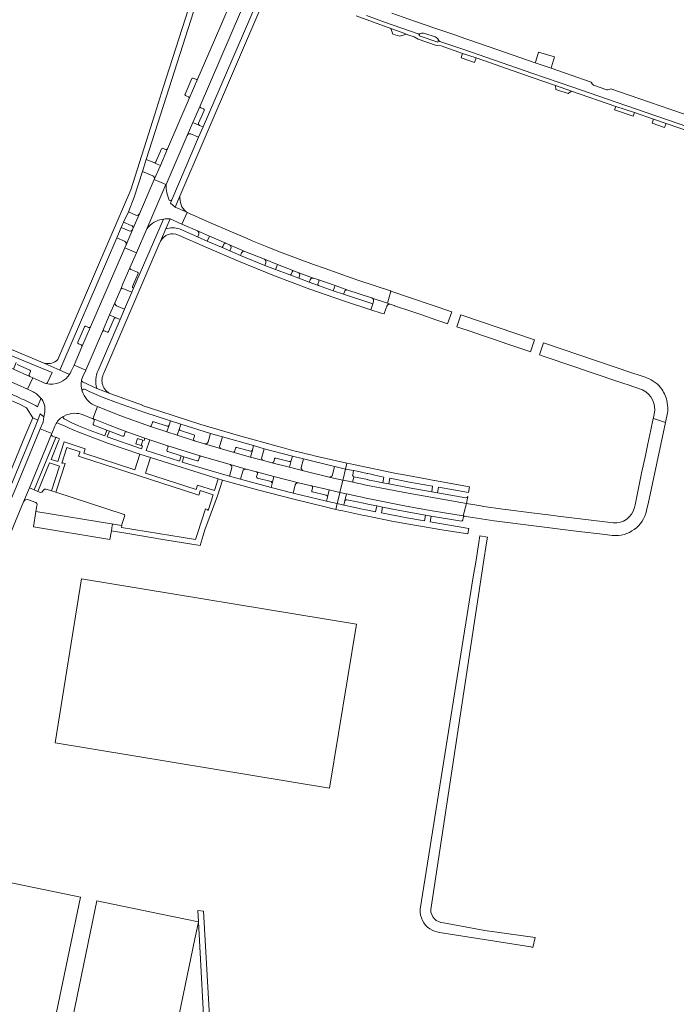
# Model space of a CAD drawing. Header units: metres. Extents: x 166325 to 190320, y 381923 to 404576.
# Tile 816 of 1056: x 176590 to 176824, y 397277 to 397628. Entities that reach past the tile are written whole.
import ezdxf

# ---------------------------------------------------------------- set-up
doc = ezdxf.new("R2010")
doc.units = ezdxf.units.M
for name, color, linetype, lineweight in [('B-WE-VH-VERHARDING_ASFALT-GV', 8, 'Continuous', 18), ('B-WE-VH-VERHARDING_BETONSTRAATSTEEN-GV', 8, 'Continuous', 18), ('B-WE-VH-VERHARDING_GESLOTEN-GV', 8, 'Continuous', 18), ('B-WE-VH-VERHARDING_HALFVERHARDING-GV', 8, 'Continuous', 18), ('B-WE-VH-VERHARDING_STRAATBAKSTEEN-GV', 8, 'Continuous', 18)]:
    doc.layers.add(name, color=color, linetype=linetype, lineweight=lineweight)

msp = doc.modelspace()

# ---------------------------------------------------------------- linework, layer by layer
at = {"layer": 'B-WE-VH-VERHARDING_ASFALT-GV', "flags": 128}
for points in [[(176749.014, 397621.469), (176744.778, 397622.933), (176738.015, 397625.252), (176730.655, 397627.791), (176722.611, 397630.605)], [(176713.532, 397629.762), (176720.044, 397627.382), (176726.171, 397625.253), (176731.998, 397623.191)], [(176732.663, 397623.213), (176732.834, 397623.305)], [(176734.341, 397623.351), (176738.066, 397622.099)], [(176739.222, 397621.104), (176739.248, 397621.049), (176739.309, 397620.917)], [(176794.085, 397605.421), (176793.781, 397606.014), (176779.45, 397610.959), (176773.827, 397612.905), (176760.423, 397617.547), (176749.795, 397621.214), (176749.014, 397621.469)], [(176799.374, 397603.278), (176794.634, 397604.909)], [(176851.765, 397585.507), (176851.44, 397586.16), (176840.719, 397589.85), (176833.003, 397592.508), (176821.791, 397596.385), (176814.887, 397598.729), (176807.358, 397601.331), (176800.81, 397603.581), (176800.126, 397603.303)]]:
    msp.add_lwpolyline(points, dxfattribs=at)
at = {"layer": 'B-WE-VH-VERHARDING_ASFALT-GV'}
for points in [[(176732.349, 397623.138, 0.0699316), (176732.663, 397623.213)], [(176732.834, 397623.305, -0.1698575), (176734.341, 397623.351)], [(176738.066, 397622.099, -0.2031714), (176739.222, 397621.104)], [(176739.309, 397620.917, 0.0847003), (176739.514, 397620.663)], [(176739.514, 397620.663, 0.089034), (176739.8, 397620.492)], [(176794.634, 397604.909, -0.1969745), (176794.085, 397605.421)], [(176800.126, 397603.303, -0.1794998), (176799.374, 397603.278)]]:
    msp.add_lwpolyline(points, format="xyb", dxfattribs=at)
at = {"layer": 'B-WE-VH-VERHARDING_BETONSTRAATSTEEN-GV', "flags": 128}
for points in [[(176651.227, 397607.241), (176648.835, 397601.715)], [(176650.321, 397600.108), (176653.414, 397607.277)], [(176652.672, 397606.998), (176651.727, 397607.43)], [(176649.04, 397601.213), (176649.496, 397601.01), (176650.026, 397600.774)], [(176655.625, 397595.919), (176655.631, 397596.229), (176655.406, 397596.431), (176654.448, 397596.836), (176654.141, 397597.127), (176654.167, 397597.575), (176651.564, 397591.568), (176653.924, 397590.575)], [(176653.656, 397591.341), (176655.625, 397595.919)], [(176655.25, 397590.017), (176653.924, 397590.575), (176651.564, 397591.568), (176649.574, 397586.977)], [(176650.893, 397587.492), (176653.666, 397586.299), (176655.25, 397590.017)], [(176640.391, 397582.168), (176638.413, 397577.578)], [(176640.015, 397576.27), (176642.586, 397582.23)], [(176641.862, 397581.976), (176641.36, 397582.194), (176640.92, 397582.385)], [(176640.015, 397576.27), (176638.853, 397576.769), (176637.702, 397577.263), (176634.969, 397578.436), (176633.605, 397574.15), (176637.321, 397572.524)], [(176637.702, 397577.263), (176638.853, 397576.769), (176640.015, 397576.27)], [(176637.842, 397571.232), (176640.015, 397576.27)], [(176631.251, 397558.543), (176628.588, 397559.695), (176626.816, 397556.086), (176629.641, 397554.894)], [(176630.193, 397553.629), (176632.573, 397559.05)], [(176628.86, 397552.904), (176626.015, 397554.147), (176624.45, 397550.454), (176627.268, 397549.226)], [(176627.783, 397547.955), (176630.085, 397553.355)], [(176657.546, 397551.046), (176653.218, 397552.942)], [(176653.694, 397551.647), (176653.291, 397550.795), (176656.724, 397549.224), (176657.546, 397551.046)], [(176657.546, 397551.046), (176656.724, 397549.224), (176661.819, 397547.123)], [(176663.362, 397548.498), (176657.546, 397551.046)], [(176662.309, 397547.32), (176662.695, 397548.193)], [(176670.198, 397545.603), (176664.708, 397547.92)], [(176665.162, 397546.665), (176664.815, 397545.839), (176668.6, 397544.166), (176668.96, 397545.047)], [(176681.763, 397540.972), (176677.134, 397542.785)], [(176629.155, 397539.712), (176626.682, 397533.991), (176625.87, 397532.113)], [(176631.91, 397538.184), (176629.533, 397539.181)], [(176677.641, 397541.545), (176677.271, 397540.637), (176681.075, 397539.21), (176681.763, 397540.972)], [(176681.763, 397540.972), (176681.075, 397539.21), (176686.183, 397537.22)], [(176687.678, 397538.655), (176681.763, 397540.972)], [(176630.102, 397533.093), (176632.113, 397537.679)], [(176686.679, 397537.442), (176687.013, 397538.328)], [(176694.722, 397536.072), (176689.067, 397538.119)], [(176689.694, 397536.845), (176689.388, 397536.018), (176693.164, 397534.612), (176693.497, 397535.467)], [(176696.441, 397533.492), (176701.64, 397531.537), (176702.349, 397533.432), (176696.207, 397535.571)], [(176626.607, 397532.384), (176629.788, 397531.044), (176630.374, 397532.435)], [(176696.521, 397534.86), (176696.229, 397533.969)], [(176706.946, 397531.831), (176702.349, 397533.432), (176701.64, 397531.537), (176705.376, 397530.301), (176705.701, 397531.212)], [(176722.078, 397526.756), (176721.02, 397527.114), (176715.552, 397528.971)], [(176623.88, 397527.51), (176621.89, 397522.92), (176624.136, 397521.967), (176624.255, 397521.917), (176625.657, 397521.322), (176627.235, 397524.944)], [(176627.235, 397524.944), (176624.4, 397526.206)], [(176715.791, 397526.854), (176715.149, 397524.773), (176718.81, 397523.628), (176719.882, 397523.293), (176719.94, 397523.487), (176720.471, 397525.065), (176720.85, 397526.127)], [(176716.081, 397527.795), (176715.791, 397526.854)], [(176624.136, 397521.967), (176621.89, 397522.92), (176619.325, 397517.002)], [(176621.525, 397517.044), (176623.512, 397521.644)], [(176612.939, 397518.685), (176610.555, 397513.18)], [(176612.013, 397511.552), (176615.138, 397518.72)], [(176614.43, 397518.468), (176613.444, 397518.895)], [(176620.073, 397517.267), (176621.012, 397516.845)], [(176610.752, 397512.669), (176611.712, 397512.236)], [(176588.581, 397505.939), (176587.596, 397503.611), (176593.471, 397501.021)], [(176593.474, 397503.219), (176588.89, 397505.216)], [(176593.219, 397501.781), (176593.649, 397502.705)], [(176622.108, 397483.503), (176616.119, 397485.835)], [(176616.434, 397485.106), (176616.049, 397484.129)], [(176616.264, 397483.632), (176620.918, 397481.812), (176621.863, 397481.449), (176626.547, 397479.699)], [(176628.076, 397481.271), (176622.108, 397483.503)], [(176636.183, 397483.217), (176642.345, 397481.23), (176643.11, 397483.593)], [(176637.199, 397484.582), (176636.873, 397483.587)], [(176642.427, 397483.242), (176637.668, 397484.819)], [(176646.806, 397482.397), (176646.033, 397480.04), (176652.222, 397478.044)], [(176601.21, 397480.396), (176593.284, 397461.308), (176595.027, 397460.53), (176602.761, 397479.212)], [(176636.51, 397472.05), (176632.649, 397473.25), (176630.868, 397467.745), (176612.746, 397473.618), (176613.24, 397475.171), (176605.665, 397477.616), (176603.421, 397470.625), (176601.015, 397471.402), (176603.799, 397478.218), (176604.037, 397478.802), (176602.817, 397479.327), (176602.761, 397479.212), (176595.027, 397460.53), (176596.278, 397459.972), (176600.477, 397470.169), (176604.061, 397468.999), (176601.202, 397460.164), (176602.704, 397459.679), (176603.196, 397461.198), (176606.011, 397469.893), (176605.134, 397470.181), (176605.091, 397470.047), (176604.9, 397470.109), (176606.693, 397475.64), (176611.366, 397474.126), (176611.323, 397473.994), (176610.842, 397472.509), (176611.831, 397472.188), (176611.85, 397472.246), (176652.726, 397459.058), (176652.699, 397458.973), (176653.688, 397458.651), (176654.174, 397460.149), (176654.213, 397460.27), (176658.888, 397458.764), (176657.106, 397453.234), (176656.916, 397453.295), (176656.962, 397453.438), (176656.074, 397453.724), (176653.266, 397445.01), (176653.212, 397445.027), (176652.501, 397442.804), (176626.141, 397447.145), (176626.248, 397447.777), (176626.125, 397447.837), (176623.337, 397448.301)], [(176602.761, 397479.212), (176601.536, 397479.682)], [(176627.042, 397479.934), (176627.378, 397480.911)], [(176651.96, 397480.202), (176647.197, 397481.71)], [(176651.888, 397478.739), (176652.209, 397479.733), (176652.174, 397480), (176651.96, 397480.202)], [(176662.142, 397479.445), (176657.912, 397480.682), (176657.039, 397477.666)], [(176661.222, 397476.425), (176662.142, 397479.445)], [(176642.707, 397475.662), (176642.374, 397474.686)], [(176654.63, 397472.556), (176642.383, 397476.392)], [(176655.811, 397476.936), (176661.88, 397475.169)], [(176672.844, 397474.717), (176672.596, 397474.386), (176672.149, 397474.331), (176667.334, 397475.676), (176667.045, 397475.651), (176666.862, 397475.416), (176666.576, 397474.419)], [(176677.005, 397475.203), (176673.282, 397476.419), (176672.844, 397474.717), (176672.213, 397472.264), (176676.855, 397470.972)], [(176622.862, 397447.851), (176622.537, 397445.879), (176629.07, 397444.804), (176636.033, 397443.656), (176641.613, 397442.717), (176654.249, 397440.681), (176655.285, 397444.293), (176655.864, 397446.311), (176660.423, 397458.416), (176662.239, 397464.053), (176660.689, 397464.534), (176659.334, 397460.264), (176653.302, 397462.215), (176652.804, 397460.66), (176634.711, 397466.502), (176636.51, 397472.05)], [(176642.643, 397474.206), (176647.417, 397472.694), (176648.428, 397472.368), (176653.158, 397470.902)], [(176653.617, 397471.174), (176653.935, 397472.187)], [(176665.911, 397474.017), (176672.213, 397472.264), (176672.844, 397474.717)], [(176676.179, 397472.237), (176677.005, 397475.203)], [(176686.041, 397470.647), (176681.209, 397471.883)], [(176691.06, 397471.556), (176687.128, 397472.538), (176686.718, 397470.997), (176686.079, 397468.601), (176691.078, 397467.334)], [(176665.514, 397468.386), (176664.686, 397465.487), (176668.655, 397464.371), (176669.437, 397467.229)], [(176670.653, 397467.951), (176664.874, 397469.584)], [(176679.815, 397470.189), (176686.079, 397468.601), (176686.718, 397470.997)], [(176680.738, 397471.611), (176680.456, 397470.544)], [(176690.284, 397468.542), (176691.06, 397471.556)], [(176702.126, 397468.908), (176701.45, 397465.885)], [(176706.048, 397467.97), (176702.715, 397468.767), (176702.126, 397468.908)], [(176680.551, 397465.267), (176674.29, 397466.958)], [(176674.679, 397466.267), (176674.382, 397465.253)], [(176674.667, 397464.771), (176679.504, 397463.487)], [(176689.316, 397463.073), (176680.551, 397465.267), (176679.891, 397462.815), (176679.513, 397461.413), (176687.436, 397459.421), (176688.165, 397462.346)], [(176679.891, 397462.815), (176680.551, 397465.267)], [(176700.251, 397465.103), (176701.764, 397464.766), (176705.112, 397464.021), (176705.195, 397464.365), (176706.048, 397467.97)], [(176749.051, 397457.699), (176743.694, 397458.667), (176738.879, 397459.47), (176736.847, 397459.836), (176728.787, 397461.256), (176721.503, 397462.634), (176719.437, 397463.064), (176716.554, 397463.656), (176715.195, 397463.935), (176714.632, 397464.051), (176714.077, 397464.166), (176714.011, 397464.18), (176710.251, 397464.96), (176709.069, 397465.205), (176708.736, 397463.59), (176708.667, 397463.255), (176710.251, 397462.92), (176712.648, 397462.413), (176712.856, 397462.369), (176714.011, 397462.132), (176714.077, 397462.118), (176715.195, 397461.888), (176716.554, 397461.609), (176719.033, 397461.1), (176728.422, 397459.324), (176736.506, 397457.9), (176749.273, 397455.631)], [(176596.904, 397459.687), (176596.278, 397459.972), (176595.027, 397460.53), (176593.284, 397461.308), (176591.226, 397456.331)], [(176700.199, 397460.518), (176693.948, 397461.935)], [(176694.339, 397461.274), (176694.086, 397460.25)], [(176602.704, 397459.679), (176601.202, 397460.164), (176599.293, 397460.779)], [(176627.096, 397451.805), (176602.704, 397459.679)], [(176694.36, 397459.788), (176699.239, 397458.64)], [(176699.653, 397457.968), (176700.199, 397460.518)], [(176748.682, 397451.17), (176748.132, 397451.23), (176736.978, 397453.093), (176727.751, 397454.739), (176717.631, 397456.768), (176715.195, 397457.261), (176714.077, 397457.488), (176714.011, 397457.501), (176712.877, 397457.731), (176712.648, 397457.779), (176710.251, 397458.281), (176706.438, 397459.079), (176705.86, 397456.62)], [(176749.273, 397455.631), (176749.597, 397457.6), (176749.703, 397458.147)], [(176592.936, 397457.017), (176595.176, 397456.14)], [(176595.934, 397454.862), (176595.609, 397452.852), (176623.337, 397448.301), (176626.125, 397447.837), (176627.29, 397451.438)], [(176706.506, 397457.03), (176710.251, 397456.246), (176712.469, 397455.782), (176712.648, 397455.745), (176714.011, 397455.461), (176714.077, 397455.447), (176715.195, 397455.215), (176717.22, 397454.793), (176719.278, 397454.384), (176727.407, 397452.81), (176734.582, 397451.53), (176736.658, 397451.18), (176747.476, 397449.374)], [(176623.337, 397448.301), (176595.609, 397452.852), (176594.721, 397447.352), (176622.039, 397442.851), (176622.451, 397445.351), (176622.537, 397445.879), (176622.862, 397447.851)], [(176747.902, 397449.698), (176748.053, 397450.706)]]:
    msp.add_lwpolyline(points, dxfattribs=at)
at = {"layer": 'B-WE-VH-VERHARDING_BETONSTRAATSTEEN-GV'}
for points in [[(176651.727, 397607.43, 0.4020146), (176651.227, 397607.241)], [(176653.414, 397607.277, -0.42197), (176652.672, 397606.998)], [(176648.835, 397601.715, 0.4366512), (176649.04, 397601.213)], [(176650.026, 397600.774, -0.404376), (176650.321, 397600.108)], [(176653.924, 397590.575, -0.4411492), (176653.656, 397591.341)], [(176649.574, 397586.977, -0.4024936), (176650.893, 397587.492)], [(176640.92, 397582.385, 0.3647264), (176640.391, 397582.168)], [(176642.586, 397582.23, -0.4278505), (176641.862, 397581.976)], [(176638.413, 397577.578, -0.4174184), (176637.702, 397577.263)], [(176637.321, 397572.524, -0.407757), (176637.842, 397571.232)], [(176632.573, 397559.05, -0.4119982), (176631.251, 397558.543)], [(176630.085, 397553.355, -0.3940681), (176628.86, 397552.904)], [(176629.641, 397554.894, -0.4318367), (176630.193, 397553.629)], [(176653.218, 397552.942, -0.4125351), (176653.694, 397551.647)], [(176627.268, 397549.226, -0.405282), (176627.783, 397547.955)], [(176661.819, 397547.123, 0.3941646), (176662.309, 397547.32)], [(176662.695, 397548.193, -0.3947214), (176663.362, 397548.498)], [(176664.708, 397547.92, -0.4079127), (176665.162, 397546.665)], [(176668.96, 397545.047, -0.4116389), (176670.198, 397545.603)], [(176677.134, 397542.785, -0.3977012), (176677.641, 397541.545)], [(176629.533, 397539.181, -0.3133569), (176629.155, 397539.712)], [(176687.013, 397538.328, -0.3952954), (176687.678, 397538.655)], [(176632.113, 397537.679, 0.3701804), (176631.91, 397538.184)], [(176686.183, 397537.22, 0.406949), (176686.679, 397537.442)], [(176689.067, 397538.119, -0.3962226), (176689.694, 397536.845)], [(176693.497, 397535.467, -0.4055662), (176694.722, 397536.072)], [(176696.207, 397535.571, -0.4245602), (176696.521, 397534.86)], [(176625.87, 397532.113, -0.4222639), (176626.607, 397532.384)], [(176630.374, 397532.435, -0.4042782), (176630.102, 397533.093)], [(176696.229, 397533.969, 0.4158735), (176696.441, 397533.492)], [(176705.701, 397531.212, -0.4120297), (176706.946, 397531.831)], [(176715.552, 397528.971, -0.3866909), (176716.081, 397527.795)], [(176624.4, 397526.206, -0.4124343), (176623.88, 397527.51)], [(176720.85, 397526.127, -0.4162091), (176722.078, 397526.756)], [(176623.512, 397521.644, -0.3959288), (176624.136, 397521.967)], [(176613.444, 397518.895, 0.3843879), (176612.939, 397518.685)], [(176615.138, 397518.72, -0.4006466), (176614.43, 397518.468)], [(176619.325, 397517.002, -0.4101069), (176620.073, 397517.267)], [(176621.012, 397516.845, 0.4107482), (176621.525, 397517.044)], [(176610.555, 397513.18, 0.4126897), (176610.752, 397512.669)], [(176611.712, 397512.236, -0.4254079), (176612.013, 397511.552)], [(176593.471, 397501.021, -0.436809), (176593.219, 397501.781)], [(176593.649, 397502.705, 0.4338972), (176593.474, 397503.219)], [(176616.119, 397485.835, -0.4123646), (176616.434, 397485.106)], [(176616.049, 397484.129, 0.404462), (176616.264, 397483.632)], [(176636.873, 397483.587, -0.4228387), (176636.183, 397483.217)], [(176637.668, 397484.819, 0.4365918), (176637.199, 397484.582)], [(176643.11, 397483.593, -0.3849718), (176642.427, 397483.242)], [(176647.197, 397481.71, -0.420994), (176646.806, 397482.397)], [(176601.536, 397479.682, -0.4310407), (176601.21, 397480.396)], [(176626.547, 397479.699, 0.3942716), (176627.042, 397479.934)], [(176627.378, 397480.911, -0.4179871), (176628.076, 397481.271)], [(176652.222, 397478.044, -0.4054621), (176651.888, 397478.739)], [(176642.383, 397476.392, -0.4416475), (176642.707, 397475.662)], [(176657.039, 397477.666, -0.4230521), (176655.811, 397476.936)], [(176661.88, 397475.169, -0.4233356), (176661.222, 397476.425)], [(176642.374, 397474.686, 0.4150074), (176642.643, 397474.206)], [(176653.935, 397472.187, -0.4076387), (176654.63, 397472.556)], [(176666.576, 397474.419, -0.4151407), (176665.911, 397474.017)], [(176676.855, 397470.972, -0.4126646), (176676.179, 397472.237)], [(176681.209, 397471.883, 0.4670464), (176680.738, 397471.611)], [(176653.158, 397470.902, 0.4580475), (176653.617, 397471.174)], [(176664.874, 397469.584, -0.4025122), (176665.514, 397468.386)], [(176680.456, 397470.544, -0.3671782), (176679.815, 397470.189)], [(176686.718, 397470.997, -0.4219352), (176686.041, 397470.647)], [(176691.078, 397467.334, -0.3806614), (176690.284, 397468.542)], [(176669.437, 397467.229, -0.4229908), (176670.653, 397467.951)], [(176674.29, 397466.958, -0.4149893), (176674.679, 397466.267)], [(176674.382, 397465.253, 0.3794814), (176674.667, 397464.771)], [(176701.45, 397465.885, -0.4072812), (176700.251, 397465.103)], [(176679.504, 397463.487, -0.3939518), (176679.891, 397462.815)], [(176688.165, 397462.346, -0.4057464), (176689.316, 397463.073)], [(176693.948, 397461.935, -0.4068789), (176694.339, 397461.274)], [(176598.218, 397460.286, -0.400997), (176596.904, 397459.687)], [(176599.293, 397460.779, 0.3802645), (176598.218, 397460.286)], [(176694.086, 397460.25, 0.4291144), (176694.36, 397459.788)], [(176699.239, 397458.64, -0.3833), (176699.653, 397457.968)], [(176749.703, 397458.147, -0.4018229), (176749.051, 397457.699)], [(176591.226, 397456.331, -0.4091913), (176592.936, 397457.017)], [(176595.176, 397456.14, -0.5050821), (176595.934, 397454.862)], [(176705.86, 397456.62, -0.3712916), (176706.506, 397457.03)], [(176627.29, 397451.438, 0.4041327), (176627.096, 397451.805)], [(176748.053, 397450.706, -0.1864251), (176748.297, 397451.069)], [(176748.297, 397451.069, -0.1736587), (176748.682, 397451.17)], [(176623.337, 397448.301, 0.4637666), (176622.862, 397447.851)], [(176747.476, 397449.374, 0.4133049), (176747.902, 397449.698)]]:
    msp.add_lwpolyline(points, format="xyb", dxfattribs=at)
at = {"layer": 'B-WE-VH-VERHARDING_BETONSTRAATSTEEN-GV', "flags": 128}
for points in [[(176647.327, 397483.985), (176643.622, 397485.172), (176643.11, 397483.593), (176642.345, 397481.23), (176646.033, 397480.04), (176646.806, 397482.397)], [(176709.069, 397465.205), (176709.062, 397465.206), (176709.056, 397465.207), (176709.049, 397465.209), (176709.043, 397465.21), (176709.036, 397465.212), (176709.03, 397465.213), (176709.023, 397465.215), (176709.011, 397465.219), (176709.004, 397465.221), (176708.992, 397465.225), (176708.985, 397465.227), (176708.979, 397465.229), (176708.973, 397465.232), (176708.967, 397465.234), (176708.96, 397465.237), (176708.954, 397465.239), (176708.948, 397465.242), (176708.942, 397465.245), (176708.936, 397465.248), (176708.93, 397465.251), (176708.924, 397465.254), (176708.918, 397465.257), (176708.912, 397465.26), (176708.906, 397465.263), (176708.901, 397465.266), (176708.895, 397465.27), (176708.889, 397465.273), (176708.883, 397465.277), (176708.878, 397465.28), (176708.872, 397465.284), (176708.867, 397465.288), (176708.861, 397465.291), (176708.856, 397465.295), (176708.85, 397465.299), (176708.845, 397465.303), (176708.84, 397465.307), (176708.834, 397465.311), (176708.829, 397465.316), (176708.819, 397465.324), (176708.814, 397465.329), (176708.809, 397465.333), (176708.804, 397465.338), (176708.799, 397465.342), (176708.795, 397465.347), (176708.79, 397465.352), (176708.785, 397465.356), (176708.781, 397465.361), (176708.776, 397465.366), (176708.772, 397465.371), (176708.767, 397465.376), (176708.763, 397465.381), (176708.759, 397465.386), (176708.754, 397465.391), (176708.75, 397465.397), (176708.746, 397465.402), (176708.742, 397465.407), (176708.738, 397465.413), (176708.734, 397465.418), (176708.731, 397465.424), (176708.727, 397465.429), (176708.723, 397465.435), (176708.72, 397465.44), (176708.716, 397465.446), (176708.713, 397465.452), (176708.709, 397465.458), (176708.706, 397465.463), (176708.685, 397465.505), (176708.683, 397465.511), (176708.68, 397465.517), (176708.677, 397465.524), (176708.675, 397465.53), (176708.673, 397465.536), (176708.67, 397465.542), (176708.668, 397465.549), (176708.664, 397465.561), (176708.662, 397465.568), (176708.658, 397465.58), (176708.657, 397465.587), (176708.655, 397465.593), (176708.654, 397465.6), (176708.652, 397465.606), (176708.651, 397465.613), (176708.649, 397465.62), (176708.648, 397465.626), (176708.647, 397465.633), (176708.646, 397465.639), (176708.645, 397465.646), (176708.644, 397465.652), (176708.644, 397465.659), (176708.643, 397465.666), (176708.642, 397465.672), (176708.642, 397465.679), (176708.641, 397465.686), (176708.641, 397465.706), (176708.64, 397465.712), (176708.64, 397465.719), (176708.641, 397465.726), (176708.641, 397465.746), (176708.642, 397465.752), (176708.642, 397465.759), (176708.643, 397465.766), (176708.644, 397465.772), (176708.644, 397465.779), (176708.645, 397465.786), (176708.646, 397465.792), (176708.647, 397465.799), (176708.648, 397465.805), (176708.649, 397465.812), (176708.651, 397465.818), (176708.653, 397465.832), (176708.655, 397465.838), (176708.999, 397467.469), (176706.048, 397467.97), (176705.195, 397464.365), (176705.112, 397464.021), (176707.141, 397463.59), (176708.667, 397463.255), (176708.736, 397463.59)], [(176704.077, 397459.639), (176700.725, 397460.399), (176700.199, 397460.518), (176699.653, 397457.968), (176699.348, 397456.544), (176699.783, 397456.439), (176703.13, 397455.631), (176704.011, 397459.361)], [(176705.86, 397456.62), (176706.438, 397459.079), (176704.077, 397459.639), (176704.011, 397459.361), (176703.13, 397455.631), (176705.467, 397455.103)], [(176658.217, 397254.593), (176658.287, 397256.45), (176658.159, 397262.312), (176655.452, 397310.277), (176653.337, 397310.517), (176653.647, 397306.41), (176656.081, 397259.723), (176656.74, 397247.09), (176659.97, 397246.38), (176659.848, 397245.85), (176659.706, 397245.236), (176662.715, 397244.481), (176662.844, 397245.037), (176663.565, 397248.813), (176665.547, 397252.848)]]:
    msp.add_lwpolyline(points, close=True, dxfattribs=at)
at = {"layer": 'B-WE-VH-VERHARDING_GESLOTEN-GV', "flags": 128}
for points in [[(176633.748, 397478.257), (176631.889, 397478.849), (176631.295, 397476.991), (176633.146, 397476.411)], [(176709.955, 397412.621), (176611.85, 397428.775), (176602.45, 397370.286), (176700.371, 397354.112)], [(176611.492, 397315.238), (176575.261, 397322.745), (176564.969, 397273.181), (176601.148, 397265.622)], [(176652.353, 397300.41), (176652.806, 397302.509), (176653.647, 397306.41), (176639.668, 397309.287), (176617.367, 397313.947), (176607.133, 397264.392), (176643.309, 397256.802)]]:
    msp.add_lwpolyline(points, close=True, dxfattribs=at)
at = {"layer": 'B-WE-VH-VERHARDING_HALFVERHARDING-GV', "flags": 128}
for points in [[(176647.017, 397565.351), (176645.342, 397561.444), (176649.18, 397559.721)], [(176736.478, 397310.88), (176755.375, 397434.798), (176756.415, 397441.619), (176756.734, 397443.712), (176754.04, 397444.167), (176753.651, 397441.728), (176752.546, 397434.802), (176751.695, 397429.473), (176732.776, 397310.92)], [(176772.17, 397297.471), (176772.929, 397297.323), (176773.72, 397300.897), (176755.847, 397303.41), (176741.087, 397306.075)], [(176739.606, 397302.677), (176757.114, 397299.923), (176769.923, 397297.908), (176772.17, 397297.471)]]:
    msp.add_lwpolyline(points, dxfattribs=at)
at = {"layer": 'B-WE-VH-VERHARDING_HALFVERHARDING-GV'}
for points in [[(176649.18, 397559.721, -0.2463068), (176647.017, 397565.351)], [(176732.776, 397310.92, 0.2673429), (176736.188, 397303.948)], [(176741.087, 397306.075, -0.4011034), (176736.478, 397310.88)], [(176736.188, 397303.948, 0.1191381), (176739.606, 397302.677)]]:
    msp.add_lwpolyline(points, format="xyb", dxfattribs=at)
at = {"layer": 'B-WE-VH-VERHARDING_STRAATBAKSTEEN-GV', "flags": 128}
for points in [[(176598.844, 397505.655), (176604.09, 397503.296), (176605.192, 397505.732), (176620.831, 397541.928), (176624.45, 397550.454), (176626.015, 397554.147), (176626.816, 397556.086), (176628.588, 397559.695), (176630.712, 397564.903), (176633.605, 397574.15), (176634.969, 397578.436), (176643.165, 397603.936), (176649.925, 397625.092), (176657.69, 397649.395), (176658.819, 397652.872), (176657.156, 397653.922), (176656.816, 397653.332), (176641.048, 397604.039)], [(176709.845, 397629.692), (176722.288, 397625.116), (176727.259, 397623.288), (176727.76, 397623.12), (176728.708, 397622.802), (176730.607, 397622.145), (176731.991, 397621.261), (176738.603, 397619.032), (176740.24, 397618.902), (176747.893, 397616.262), (176752.705, 397614.602), (176755.104, 397613.771), (176772.316, 397607.815), (176781.041, 397604.815), (176786.688, 397602.786), (176802.504, 397597.326), (176809.177, 397595.125), (176815.97, 397592.78), (176820.479, 397591.218), (176833.4, 397586.776)], [(176720.044, 397627.382), (176713.532, 397629.762)], [(176731.998, 397623.191), (176726.171, 397625.253), (176720.044, 397627.382)], [(176739.309, 397620.917), (176739.248, 397621.049), (176739, 397620.237), (176732.406, 397622.461), (176732.663, 397623.213)], [(176890.629, 397568.538), (176888.386, 397569.288), (176883.173, 397571.092), (176875.502, 397573.704), (176868.799, 397576.048), (176853.282, 397581.355), (176831.654, 397588.831), (176802.717, 397598.802), (176787.176, 397604.157), (176772.608, 397609.192), (176748.331, 397617.574), (176743.363, 397619.293), (176740.787, 397620.173), (176739.8, 397620.492)], [(176641.048, 397604.039), (176637.998, 397594.564), (176629.507, 397567.616), (176622.028, 397550.229), (176603.387, 397507.031)], [(176607.134, 397501.904), (176604.09, 397503.296), (176598.844, 397505.655), (176584.667, 397511.533), (176572.441, 397515.909), (176559.43, 397519.664), (176546.193, 397522.697), (176532.047, 397525.047), (176518.721, 397526.392), (176506.726, 397526.878), (176504.294, 397526.977), (176502.03, 397528.428), (176500.38, 397530.758), (176500.097, 397579.425), (176494.905, 397586.456), (176492.77, 397586.423)], [(176642.032, 397569.518), (176641.996, 397569.435), (176635.169, 397553.632)], [(176645.342, 397561.444), (176643.598, 397562.826), (176644.115, 397564.031)], [(176643.525, 397557.173), (176647.702, 397555.35), (176649.589, 397559.537), (176649.18, 397559.721), (176645.342, 397561.444)], [(176641.134, 397557.157), (176630.374, 397532.435), (176629.788, 397531.044), (176627.235, 397524.944), (176625.657, 397521.322), (176617.787, 397503.161)], [(176639.88, 397548.761), (176640.088, 397549.24), (176642.003, 397553.647), (176643.525, 397557.173)], [(176642.003, 397553.647), (176640.088, 397549.24)], [(176653.291, 397550.795), (176646.787, 397553.632)], [(176646.464, 397551.438), (176656.792, 397546.869), (176667.924, 397542.086), (176680.79, 397536.908), (176693.403, 397532.193), (176705.321, 397528.027), (176715.149, 397524.773), (176715.791, 397526.854)], [(176715.791, 397526.854), (176705.376, 397530.301), (176701.64, 397531.537), (176696.441, 397533.492), (176693.164, 397534.612), (176689.388, 397536.018), (176686.183, 397537.22), (176681.075, 397539.21), (176677.271, 397540.637), (176668.6, 397544.166), (176664.815, 397545.839), (176661.819, 397547.123), (176656.724, 397549.224), (176653.291, 397550.795)], [(176619.886, 397502.179), (176639.88, 397548.761)], [(176743.987, 397524.063), (176722.273, 397531.436), (176721.02, 397527.114), (176722.078, 397526.756), (176723.474, 397526.263)], [(176499.199, 397524.959), (176504.175, 397524.898), (176506.491, 397524.813), (176513.147, 397524.567), (176517.324, 397524.393), (176528.91, 397523.31), (176532.643, 397522.865), (176542.388, 397521.262), (176546.332, 397520.546), (176557.394, 397518.003), (176561.248, 397517.035), (176569.824, 397514.541), (176573.645, 397513.326), (176582.072, 397510.325), (176589.231, 397507.348), (176601.365, 397502.378), (176599.795, 397498.814)], [(176723.558, 397526.233), (176729.364, 397524.284), (176732.969, 397523.046), (176738.339, 397521.228), (176742.203, 397519.894), (176742.508, 397519.793), (176743.987, 397524.063)], [(176576.615, 397503.13), (176582.673, 397500.75), (176588.92, 397498.105), (176592.597, 397496.443), (176594.527, 397500.521), (176593.471, 397501.021), (176587.596, 397503.611), (176579.598, 397506.802), (176578.426, 397507.274), (176572.382, 397509.412), (176567.677, 397510.888), (176561.122, 397512.781), (176555.427, 397514.252)], [(176813.661, 397500.506), (176813.007, 397500.723), (176810.919, 397501.416), (176810.915, 397501.417), (176810.891, 397501.425), (176808.586, 397502.209), (176776.727, 397513.042), (176775.32, 397508.725), (176775.968, 397508.504), (176788.314, 397504.305), (176793.087, 397502.681), (176805.375, 397498.501)], [(176611.898, 397499.57), (176611.929, 397499.744), (176612.382, 397500.968), (176613.375, 397503.261), (176609.201, 397505.069), (176608.229, 397502.828), (176607.847, 397502.102)], [(176599.165, 397498.489), (176598.412, 397498.723), (176597.68, 397499.029), (176594.527, 397500.521), (176592.597, 397496.443), (176594.139, 397495.745)], [(176681.723, 397476.078), (176668.719, 397479.668), (176654.51, 397483.869), (176640.142, 397488.463), (176633.551, 397490.677), (176633.584, 397490.788), (176622.297, 397494.757), (176617.36, 397496.745), (176612.227, 397499.059)], [(176617.36, 397496.745), (176622.297, 397494.757)], [(176805.375, 397498.501), (176806.923, 397497.974), (176812.118, 397496.214)], [(176597.3, 397492.799), (176596.195, 397490.19)], [(176619.653, 397493.491), (176624.308, 397491.74), (176634.425, 397488.195), (176643.622, 397485.172), (176647.327, 397483.985), (176657.912, 397480.682), (176662.142, 397479.445), (176673.282, 397476.419), (176677.005, 397475.203), (176687.128, 397472.538), (176691.06, 397471.556), (176702.126, 397468.908), (176702.715, 397468.767)], [(176592.27, 397489.861), (176594.452, 397486.226), (176596.344, 397485.443), (176597.122, 397487.609), (176598.45, 397486.546), (176598.751, 397488.392)], [(176612.523, 397487.353), (176615.898, 397485.928), (176617.62, 397490.225), (176616.414, 397490.709)], [(176821.094, 397489.934), (176821.086, 397490.077)], [(176576.044, 397436.376), (176580.644, 397447.329), (176584.645, 397457.021), (176586.677, 397461.942), (176593.522, 397478.623), (176596.344, 397485.443), (176594.452, 397486.226), (176591.709, 397479.542), (176579.205, 397449.378), (176574.088, 397437.034)], [(176598.751, 397488.392), (176598.45, 397486.546), (176598.148, 397484.697), (176597.158, 397482.31), (176601.29, 397480.597), (176602.347, 397483.24), (176602.806, 397484.193)], [(176633.146, 397476.411), (176633.62, 397476.257), (176633.281, 397475.201), (176621.087, 397479.416), (176621.863, 397481.449), (176620.918, 397481.812), (176620.156, 397479.759), (176614.966, 397481.68), (176610.837, 397483.343), (176608.201, 397484.554), (176605.641, 397485.868)], [(176813.548, 397453.138), (176813.992, 397455.209), (176814.062, 397455.535), (176820.272, 397484.602), (176815.944, 397486.038), (176815.933, 397485.985), (176815.072, 397481.95), (176814.018, 397477.005), (176813.114, 397472.768), (176811.762, 397466.467), (176811.021, 397462.953), (176809.398, 397455.238), (176809.163, 397454.241)], [(176816.283, 397487.664), (176816.223, 397487.374), (176816.014, 397486.375), (176815.944, 397486.038), (176820.272, 397484.602), (176820.994, 397487.981)], [(176582.217, 397434.559), (176588.344, 397449.366), (176591.226, 397456.331), (176593.284, 397461.308), (176601.21, 397480.396), (176601.29, 397480.597), (176597.158, 397482.31), (176596.932, 397481.765), (176588.526, 397461.487), (176586.225, 397455.924), (176582.175, 397446.132), (176578.112, 397436.274)], [(176611.573, 397480.83), (176621.541, 397477.091), (176632.649, 397473.25), (176636.51, 397472.05), (176660.689, 397464.534), (176662.239, 397464.053), (176674.706, 397460.553), (176687.179, 397457.329), (176699.297, 397454.4), (176702.637, 397453.593), (176703.13, 397455.631), (176699.783, 397456.439), (176699.348, 397456.544), (176687.436, 397459.421), (176679.513, 397461.413), (176668.655, 397464.371), (176664.686, 397465.487), (176655.336, 397468.184), (176647.812, 397470.475), (176648.428, 397472.368), (176647.417, 397472.694), (176646.84, 397470.779), (176635.005, 397474.606), (176636.221, 397478.413), (176634.487, 397478.993), (176634.207, 397478.136), (176633.748, 397478.257), (176633.146, 397476.411)], [(176702.715, 397468.767), (176706.048, 397467.97), (176706.617, 397470.113), (176695.444, 397472.6)], [(176755.379, 397454.65), (176754.325, 397454.849), (176749.273, 397455.631), (176748.132, 397451.23), (176748.682, 397451.17), (176748.71, 397451.167), (176749.918, 397450.976), (176759.121, 397449.548), (176787.472, 397445.947), (176788.441, 397445.814), (176798.717, 397444.568), (176801.212, 397444.27), (176801.26, 397444.264), (176801.368, 397444.251)], [(176801.593, 397448.769), (176800.597, 397448.891), (176787.849, 397450.463), (176784.779, 397450.847), (176781.876, 397451.199), (176780.28, 397451.387), (176773.503, 397452.247), (176772.452, 397452.374), (176763.337, 397453.521), (176763.227, 397453.535), (176762.228, 397453.694), (176762.189, 397453.699), (176755.405, 397454.646), (176755.379, 397454.65)]]:
    msp.add_lwpolyline(points, dxfattribs=at)
for points in [[(176672.258, 397639.572), (176668.068, 397641.383), (176667.538, 397640.094), (176659.296, 397620.943), (176653.414, 397607.277), (176650.321, 397600.108), (176642.586, 397582.23), (176640.015, 397576.27), (176637.842, 397571.232), (176641.996, 397569.435), (176642.032, 397569.518), (176649.574, 397586.977), (176651.564, 397591.568), (176654.167, 397597.575)], [(176655.643, 397585.477), (176677.672, 397636.916), (176679.467, 397640.801), (176677.568, 397641.68), (176676.122, 397638.303), (176655.25, 397590.017), (176653.666, 397586.299), (176644.115, 397564.031), (176643.598, 397562.826), (176645.342, 397561.444), (176647.017, 397565.351)], [(176722.288, 397625.116), (176722.969, 397623.132), (176725.42, 397622.38), (176726.216, 397622.632), (176726.266, 397622.648), (176727.76, 397623.12), (176727.259, 397623.288)], [(176747.893, 397616.262), (176747.621, 397615.494), (176747.326, 397614.661), (176752.148, 397612.991), (176752.705, 397614.602)], [(176780.347, 397613.828), (176780.578, 397614.584), (176780.714, 397615.047), (176775.001, 397616.733), (176774, 397613.47), (176773.827, 397612.905), (176779.45, 397610.959), (176779.635, 397611.487)], [(176781.041, 397604.815), (176781.147, 397603.343), (176781.54, 397603.21), (176785.489, 397601.88), (176786.688, 397602.786)], [(176802.504, 397597.326), (176802.074, 397596.114), (176808.725, 397593.821), (176809.177, 397595.125)], [(176815.97, 397592.78), (176815.483, 397591.319), (176819.98, 397589.786), (176820.479, 397591.218)], [(176641.996, 397569.435), (176637.842, 397571.232), (176632.573, 397559.05), (176630.193, 397553.629), (176630.085, 397553.355), (176627.783, 397547.955), (176627.323, 397546.891), (176631.48, 397545.093), (176635.169, 397553.632)], [(176722.273, 397531.436), (176722.122, 397531.487), (176710.871, 397535.28), (176708.098, 397536.187), (176698.788, 397539.467), (176694.715, 397540.902), (176682.502, 397545.495), (176678.182, 397547.251), (176672.807, 397549.436), (176671.04, 397550.154), (176659.017, 397555.306), (176649.589, 397559.537), (176647.702, 397555.35), (176653.218, 397552.942), (176657.546, 397551.046), (176663.362, 397548.498), (176664.708, 397547.92), (176670.198, 397545.603), (176677.134, 397542.785), (176681.763, 397540.972), (176687.678, 397538.655), (176689.067, 397538.119), (176694.722, 397536.072), (176696.207, 397535.571), (176702.349, 397533.432), (176706.946, 397531.831), (176715.399, 397529.022), (176715.463, 397529.001), (176715.552, 397528.971), (176721.02, 397527.114)], [(176625.87, 397532.113), (176626.682, 397533.991), (176629.155, 397539.712), (176631.48, 397545.093), (176627.323, 397546.891), (176615.138, 397518.72), (176612.013, 397511.552), (176609.201, 397505.069), (176613.375, 397503.261), (176619.325, 397517.002), (176621.89, 397522.92), (176623.88, 397527.51)], [(176773.499, 397514.097), (176747.247, 397523.015), (176745.812, 397518.705), (176746.164, 397518.589), (176747.199, 397518.242), (176749.893, 397517.338), (176755.668, 397515.377), (176758.561, 397514.383), (176764.336, 397512.452), (176771.204, 397510.111), (176772.06, 397509.822)], [(176628.076, 397481.271), (176634.487, 397478.993), (176636.221, 397478.413), (176642.383, 397476.392), (176654.63, 397472.556), (176664.874, 397469.584), (176670.653, 397467.951), (176674.29, 397466.958), (176680.551, 397465.267), (176689.316, 397463.073), (176693.948, 397461.935), (176700.199, 397460.518), (176700.725, 397460.399), (176704.077, 397459.639), (176705.112, 397464.021), (176701.764, 397464.766), (176700.251, 397465.103), (176691.078, 397467.334), (176686.079, 397468.601), (176679.815, 397470.189), (176676.855, 397470.972), (176672.213, 397472.264), (176665.911, 397474.017), (176661.88, 397475.169), (176655.811, 397476.936), (176652.222, 397478.044), (176646.033, 397480.04), (176642.345, 397481.23), (176636.183, 397483.217), (176625.575, 397487.036), (176617.62, 397490.225), (176615.898, 397485.928), (176616.119, 397485.835), (176622.108, 397483.503)], [(176739.256, 397461.494), (176749.945, 397459.566), (176750.318, 397461.605), (176737.795, 397463.894), (176737.786, 397463.895), (176735.298, 397464.32), (176726.393, 397465.964), (176724.16, 397466.425), (176709.497, 397469.525), (176708.9, 397469.639), (176707.841, 397469.841), (176706.617, 397470.113), (176706.048, 397467.97), (176708.999, 397467.469), (176710.251, 397467.189), (176713.838, 397466.387), (176714.011, 397466.35), (176714.077, 397466.336), (176715.195, 397466.096), (176716.554, 397465.804), (176719.818, 397465.104), (176719.437, 397463.064), (176721.503, 397462.634), (176721.893, 397464.7), (176728.945, 397463.286), (176737.177, 397461.812), (176736.847, 397459.836), (176738.879, 397459.47)], [(176705.112, 397464.021), (176704.077, 397459.639), (176706.438, 397459.079), (176710.251, 397458.281), (176712.648, 397457.779), (176712.877, 397457.731), (176714.011, 397457.501), (176714.077, 397457.488), (176715.195, 397457.261), (176717.631, 397456.768), (176727.751, 397454.739), (176736.978, 397453.093), (176748.132, 397451.23), (176749.273, 397455.631), (176736.506, 397457.9), (176728.422, 397459.324), (176719.033, 397461.1), (176716.554, 397461.609), (176715.195, 397461.888), (176714.077, 397462.118), (176714.011, 397462.132), (176712.856, 397462.369), (176712.648, 397462.413), (176710.251, 397462.92), (176708.667, 397463.255), (176707.141, 397463.59)], [(176741.14, 397446.208), (176749.787, 397444.85), (176750.133, 397446.784), (176736.302, 397449.157), (176736.658, 397451.18), (176734.582, 397451.53), (176734.229, 397449.498), (176727.991, 397450.563), (176718.918, 397452.304), (176719.278, 397454.384), (176717.22, 397454.793), (176716.834, 397452.731), (176714.077, 397453.298), (176714.011, 397453.311), (176712.648, 397453.591), (176711.52, 397453.823), (176708.942, 397454.365), (176705.465, 397455.096), (176705.467, 397455.103), (176703.13, 397455.631), (176702.637, 397453.593), (176703.652, 397453.351), (176705.075, 397453.012), (176712.648, 397451.412), (176713.512, 397451.229), (176714.011, 397451.13), (176714.077, 397451.117), (176723.185, 397449.306), (176732.126, 397447.666)]]:
    msp.add_lwpolyline(points, close=True, dxfattribs=at)
at = {"layer": 'B-WE-VH-VERHARDING_STRAATBAKSTEEN-GV'}
for points in [[(176732.349, 397623.138, -0.1107379), (176731.998, 397623.191)], [(176643.157, 397563.941, -0.0937606), (176642.032, 397569.518)], [(176644.115, 397564.031, -0.4508828), (176643.157, 397563.941)], [(176635.169, 397553.632, -0.2), (176641.134, 397557.157)], [(176643.525, 397557.173, 0.0669174), (176641.134, 397557.157)], [(176646.787, 397553.632, 0.1703592), (176642.003, 397553.647)], [(176640.088, 397549.24, -0.4084221), (176646.464, 397551.438)], [(176723.474, 397526.263, -0.0497756), (176723.558, 397526.233)], [(176512.763, 397509.816, -0.0988718), (176592.27, 397489.861)], [(176603.387, 397507.031, -0.250918), (176598.844, 397505.655)], [(176607.847, 397502.102, -0.33579), (176599.165, 397498.489)], [(176607.847, 397502.102, -0.3701534), (176607.134, 397501.904)], [(176617.787, 397503.161, 0.1822028), (176617.36, 397496.745)], [(176622.297, 397494.757, -0.446611), (176619.886, 397502.179)], [(176818.944, 397496.461, 0.1533328), (176813.661, 397500.506)], [(176590.397, 397493.06, 0.0168117), (176575.156, 397499.392)], [(176599.795, 397498.814, -0.3608979), (176599.165, 397498.489)], [(176612.142, 397495.75, -0.1141386), (176611.898, 397499.57)], [(176612.227, 397499.059, -0.2998523), (176611.898, 397499.57)], [(176612.142, 397495.75, -0.6162811), (176612.901, 397496.466)], [(176612.901, 397496.466, 0.0152885), (176619.653, 397493.491)], [(176820.845, 397491.718, 0.1165461), (176818.944, 397496.461)], [(176596.195, 397490.19, 0.0461776), (176590.397, 397493.06)], [(176594.139, 397495.745, -0.1209535), (176597.245, 397493.377)], [(176598.751, 397488.392, 0.2310363), (176597.245, 397493.377)], [(176597.245, 397493.377, -0.3026621), (176597.3, 397492.799)], [(176616.414, 397490.709, -0.2056166), (176612.142, 397495.75)], [(176812.118, 397496.214, -0.3349152), (176816.283, 397487.664)], [(176821.086, 397490.077, 0.0421235), (176820.845, 397491.718)], [(176820.994, 397487.981, 0.0491574), (176821.094, 397489.934)], [(176605.665, 397486.857, 0.1482895), (176602.806, 397484.193)], [(176605.641, 397485.868, -0.5986002), (176605.665, 397486.857)], [(176605.665, 397486.857, -0.1142273), (176609.361, 397487.849)], [(176609.361, 397487.849, -0.0955396), (176612.523, 397487.353)], [(176602.806, 397484.193, -0.3991751), (176603.523, 397484.389)], [(176603.523, 397484.389, 0.0185151), (176611.573, 397480.83)], [(176695.444, 397472.6, -0.0077277), (176681.723, 397476.078)], [(176809.163, 397454.241, -0.3829004), (176801.593, 397448.769)], [(176801.368, 397444.251, 0.3725886), (176813.548, 397453.138)]]:
    msp.add_lwpolyline(points, format="xyb", dxfattribs=at)

doc.saveas('drawing.dxf')
